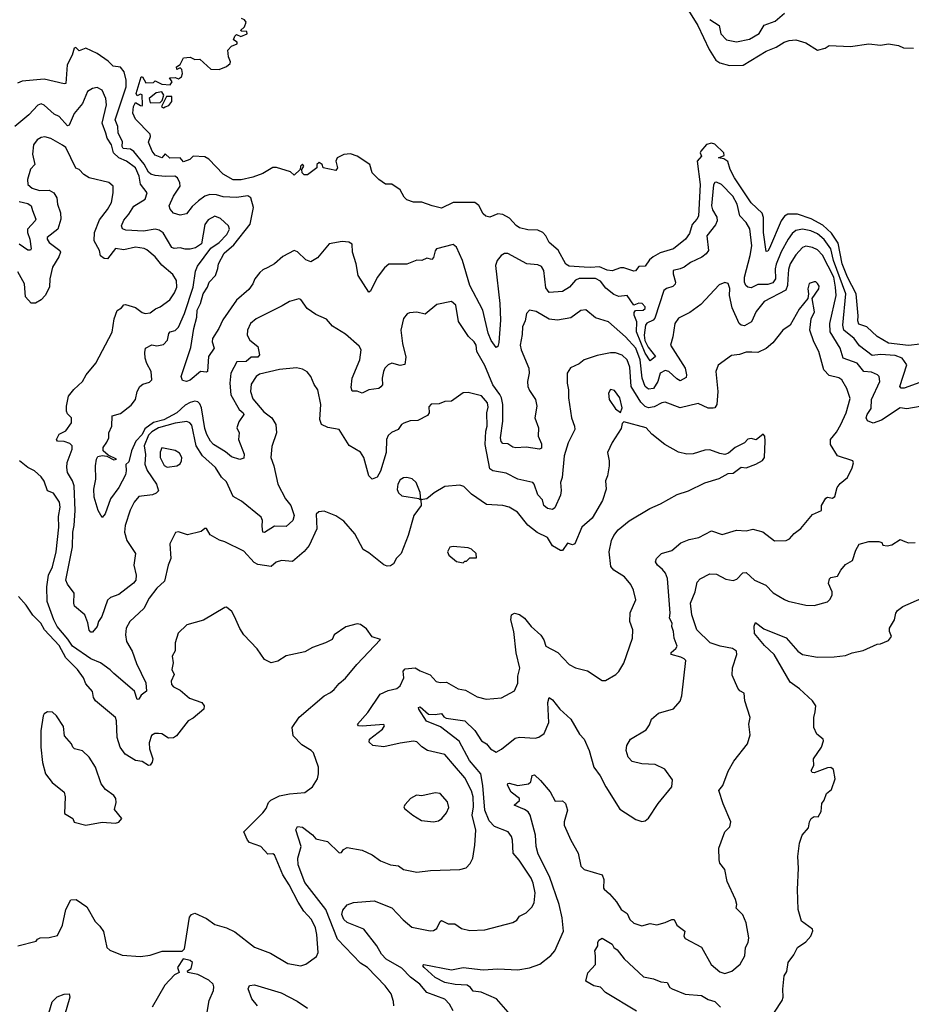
# Model space of a CAD drawing. Extents: x 1690054 to 1842981, y 782881 to 914114.
# Tile 276 of 656: x 1733166 to 1738552, y 879163 to 885110. Entities that reach past the tile are written whole.
import ezdxf

# ---------------------------------------------------------------- set-up
doc = ezdxf.new("R2010")
doc.units = 0

msp = doc.modelspace()

# ---------------------------------------------------------------- linework, layer by layer
at = {"layer": '0CON10XD'}
for points in [[(1737185, 885196.9), (1737261.7, 885075), (1737330.8, 884930.8), (1737371.1, 884865), (1737395, 884849.8), (1737454.3, 884834.3), (1737536, 884835), (1737675, 884919.1), (1737735, 884944.4), (1737784.2, 884975), (1737814.4, 884984.4), (1737855, 884988.5), (1737915, 884971.2), (1737985, 884926.7), (1738031.7, 884938.3), (1738055, 884953.3), (1738185, 884948), (1738295, 884963.3), (1738365, 884956.7), (1738415, 884963.8), (1738475, 884953.8), (1738505, 884940), (1738565, 884938)], [(1735203.8, 884285), (1735165, 884298.9), (1735124.6, 884295.4), (1735083.3, 884275), (1735076, 884255), (1735085.7, 884214.3), (1735075, 884198.8), (1735000, 884215), (1734992.5, 884235), (1734975, 884246.7), (1734960, 884235), (1734960, 884215), (1734905, 884173.3), (1734883.6, 884173.6), (1734872.5, 884185), (1734870, 884205), (1734882.5, 884225), (1734875, 884236.7), (1734862.5, 884225), (1734860, 884205), (1734825, 884170), (1734801.7, 884191.7), (1734716.8, 884216.8), (1734695, 884217.5), (1734635, 884180.9), (1734575, 884158.9), (1734503.3, 884143.3), (1734455, 884142.3), (1734395, 884176.9), (1734308.5, 884268.5), (1734285, 884281.1), (1734215, 884285.6), (1734192.9, 884265), (1734155, 884251.5), (1734135, 884275.4), (1734072.7, 884272.7), (1734045, 884299.2), (1734025, 884276), (1733985, 884291.1), (1733967.1, 884315), (1733945, 884370), (1733956.7, 884405), (1733955, 884418), (1733865, 884508.8), (1733848.6, 884545), (1733854.2, 884585), (1733865, 884610), (1733895, 884592.5), (1733905, 884590), (1733907.5, 884595), (1733906.2, 884656.2), (1733895, 884660), (1733875, 884650), (1733870, 884665), (1733900, 884765), (1733907.5, 884765), (1733928.3, 884728.3), (1733975, 884730), (1733985, 884740), (1734025, 884720), (1734075, 884716.7), (1734086.7, 884735), (1734071.7, 884758.3), (1734105, 884760), (1734125, 884752.5), (1734142.9, 884765), (1734150, 884785), (1734145, 884810), (1734135, 884820), (1734115, 884810), (1734112.5, 884825), (1734135, 884840), (1734155, 884880), (1734175, 884882.5), (1734195, 884883.3), (1734225, 884870), (1734255, 884872.5), (1734321.7, 884811.7), (1734371.7, 884808.3), (1734415, 884827.5), (1734437.5, 884845), (1734440, 884855), (1734427.5, 884885), (1734422.5, 884925), (1734445, 884950), (1734480, 884965), (1734480, 884975), (1734458.3, 884988.3), (1734465, 885010), (1734475, 885020), (1734501.7, 885008.3), (1734540, 885025), (1734538.3, 885038.3), (1734505, 885040), (1734500, 885045), (1734523.3, 885066.7), (1734533.3, 885095), (1734525, 885110), (1734505, 885117.5)], [(1737335, 885112.2), (1737390.8, 885075), (1737401.6, 885025), (1737435, 884989.1), (1737495, 884976.9), (1737575, 884992.9), (1737632.5, 885027.5), (1737663.4, 885076.6), (1737729.7, 885100.3), (1737785, 885148.5)], [(1738625, 882926.5), (1738508, 882885), (1738490, 882885), (1738482.7, 882895), (1738524.6, 883024.6), (1738496.5, 883065), (1738455, 883081.3), (1738365, 883088.6), (1738315, 883081.8), (1738239.3, 883139.3), (1738205.9, 883185), (1738144.8, 883235), (1738138.9, 883265), (1738156, 883455), (1738082.2, 883655), (1738066.4, 883726.4), (1738025, 883783.2), (1737985, 883815.6), (1737945, 883835.6), (1737894.8, 883845.2), (1737855, 883837.1), (1737832.1, 883817.9), (1737808.6, 883785), (1737765, 883707.1), (1737735, 883632.9), (1737729.6, 883605), (1737731.6, 883545), (1737715, 883520.5), (1737685, 883510.6), (1737625, 883509.8), (1737585, 883489.7), (1737565, 883493.8), (1737551.5, 883505), (1737543.9, 883525), (1737544.8, 883555), (1737578.9, 883685), (1737587.7, 883745), (1737575.9, 883845.9), (1737555, 883884.4), (1737515.3, 883925.3), (1737500.5, 883995), (1737472.9, 884045), (1737405, 884114.5), (1737375, 884129.2), (1737365, 884126.2), (1737357.4, 884112.6), (1737345.8, 883985), (1737351.9, 883961.9), (1737377.4, 883917.4), (1737379.1, 883895), (1737368.6, 883871.4), (1737317.2, 883805), (1737327.3, 883715), (1737312.5, 883695), (1737285.6, 883675), (1737217.2, 883642.8), (1737180.6, 883615), (1737155.3, 883604.7), (1737114, 883595), (1737113.5, 883575), (1737127.9, 883525), (1737125, 883512), (1737110.9, 883499.1), (1737072.9, 883487.1), (1737056.2, 883473.8), (1737002.5, 883307.5), (1736992.9, 883295), (1736955, 883277.7), (1736947.1, 883265), (1736939.1, 883205), (1736942.5, 883172.5), (1736961.6, 883131.6), (1737006.5, 883075), (1736975, 883048.5), (1736944.9, 883095), (1736890.9, 883225), (1736894.6, 883285.4), (1736878.3, 883325), (1736878.4, 883341.6), (1736885.9, 883354.1), (1736932.5, 883355), (1736944, 883365), (1736944, 883375), (1736925.5, 883395.5), (1736905, 883398.1), (1736875, 883385.7), (1736835, 883444.2), (1736785, 883437.8), (1736755, 883449.4), (1736707.6, 883487.6), (1736675, 883530.8), (1736645, 883545.8), (1736545, 883546.7), (1736524.3, 883535.7), (1736486.5, 883493.5), (1736445, 883468.6), (1736365, 883462.2), (1736345, 883491.2), (1736332.2, 883595), (1736318.5, 883618.5), (1736295, 883629.4), (1736230, 883635), (1736115, 883696.9), (1736095, 883697.1), (1736075, 883685.8), (1736049.4, 883655), (1736041.2, 883625), (1736065.8, 883395.8), (1736069.4, 883295), (1736060.7, 883159.3), (1736055, 883136.7), (1736045, 883130), (1736015, 883172.9), (1735995, 883217.5), (1735963.4, 883355), (1735884.8, 883505), (1735840.2, 883655), (1735805.4, 883735.4), (1735785, 883751.4), (1735684.5, 883725.5), (1735675, 883713.3), (1735666, 883674), (1735655, 883660.8), (1735625, 883669.4), (1735595, 883655.6), (1735565, 883658), (1735505, 883633.5), (1735395.9, 883634.1), (1735369.7, 883610.3), (1735325, 883552), (1735285, 883470), (1735275, 883464), (1735210.8, 883565), (1735198.6, 883635), (1735176.7, 883705), (1735174.2, 883754.2), (1735155, 883765.8), (1735115, 883770), (1735035, 883756.2), (1734965, 883672), (1734925, 883647.5), (1734895, 883660), (1734845, 883707.1), (1734825, 883715.5), (1734755, 883678.7), (1734705, 883634.5), (1734665, 883612.5), (1734635, 883600), (1734616.1, 883583.9), (1734585.6, 883544.4), (1734574.3, 883515), (1734550.2, 883479.8), (1734474.8, 883415.2), (1734392.3, 883297.7), (1734369.8, 883245), (1734330.4, 883185), (1734329.5, 883165), (1734340, 883125), (1734306.1, 883075), (1734301.2, 882985), (1734295, 882980), (1734257.5, 882985), (1734195, 882932), (1734174.5, 882925.5), (1734150.4, 882930.4), (1734141.2, 882955), (1734199.1, 883130.9), (1734217.3, 883245), (1734236.8, 883313.2), (1734237.5, 883355), (1734257.3, 883395), (1734273.5, 883455), (1734300, 883495), (1734310.4, 883525), (1734348.3, 883565), (1734362.6, 883607.4), (1734366.7, 883635), (1734400.9, 883699.1), (1734460.1, 883749.9), (1734557.4, 883875), (1734578.8, 883975), (1734562.9, 884035), (1734545, 884045.5), (1734475, 884036.4), (1734395, 884040.5), (1734355, 884052.7), (1734315, 884053.5), (1734285, 884043.6), (1734246, 884015), (1734208.5, 883981.5), (1734173.4, 883936.6), (1734135, 883929.2), (1734095, 883941.9), (1734076, 883965), (1734070, 883985), (1734095.4, 884045), (1734135, 884103.8), (1734133.5, 884125), (1734118.5, 884155), (1734102.5, 884165), (1734045, 884162.5), (1733985, 884168.6), (1733957.9, 884177.9), (1733945, 884190), (1733918.3, 884238.3), (1733855, 884313.1), (1733835, 884327), (1733791.9, 884331.9), (1733785.9, 884344.1), (1733786.7, 884375), (1733760.7, 884425), (1733759.8, 884465), (1733741.9, 884505), (1733808.3, 884705), (1733809.5, 884745), (1733797.9, 884795), (1733775, 884822.5), (1733730.3, 884830.3), (1733700.5, 884860.5), (1733635, 884905.6), (1733565, 884937.8), (1733525, 884922), (1733505, 884942.5), (1733495, 884937.5), (1733482.5, 884895), (1733452, 884838), (1733444.4, 884725.6), (1733435, 884721.9), (1733315, 884750), (1733180.9, 884739.1), (1733152.4, 884727.6)], [(1734264.6, 882765.4), (1734255, 882788.9), (1734241.9, 882801.9), (1734225, 882805.3), (1734195, 882798.5), (1734165, 882781.5), (1734115.3, 882735), (1734037.5, 882692.5), (1733975, 882677.9), (1733922, 882638), (1733905, 882604.5), (1733867.3, 882565), (1733841.8, 882505), (1733825, 882440), (1733806.7, 882423.3), (1733810, 882385), (1733805, 882361.2), (1733765, 882284), (1733714.2, 882215), (1733682.5, 882125), (1733665, 882103.3), (1733640, 882145), (1733615.7, 882225), (1733613.5, 882275), (1733625.5, 882334.5), (1733623.5, 882415), (1733629.5, 882455), (1733639.1, 882470.9), (1733665, 882476.9), (1733692.9, 882472.9), (1733735, 882452), (1733750, 882455), (1733700.3, 882480.3), (1733670.6, 882505), (1733669.5, 882525), (1733692.7, 882557.3), (1733704.5, 882585), (1733704.5, 882615), (1733722.8, 882655), (1733725, 882717.5), (1733775, 882731.4), (1733839.2, 882780.7), (1733864.7, 882815), (1733875.5, 882865), (1733891.9, 882895), (1733910.6, 882909.4), (1733950.3, 882919.7), (1733964.2, 882935), (1733961.1, 882985), (1733933.3, 883033.3), (1733923.7, 883065), (1733921.2, 883098.8), (1733926.7, 883125), (1733965, 883145.4), (1733995, 883140), (1734035, 883147.1), (1734058, 883175), (1734067.3, 883215), (1734076, 883224), (1734105, 883232.8), (1734125, 883252.3), (1734160.9, 883335), (1734213.6, 883495), (1734229, 883591), (1734239.6, 883620.4), (1734320.4, 883729.6), (1734371.8, 883765), (1734418.1, 883811.9), (1734434.4, 883845), (1734428.1, 883865), (1734379.8, 883909.8), (1734345, 883923.3), (1734305, 883901.1), (1734285, 883872), (1734264.1, 883755.9), (1734227.3, 883732.7), (1734195, 883724.5), (1734165, 883724.5), (1734135, 883732.9), (1734098.5, 883728.5), (1734085, 883734.6), (1734033.3, 883823.3), (1734008.9, 883838.9), (1733985, 883843.9), (1733915, 883832.9), (1733808.2, 883838.2), (1733787.3, 883847.3), (1733781.5, 883865), (1733795, 883898.6), (1733825.2, 883934.8), (1733855, 883984.6), (1733924.5, 884025), (1733937.1, 884065), (1733896.5, 884116.5), (1733887, 884165), (1733865, 884215.3), (1733811.5, 884255), (1733765, 884275.1), (1733732, 884305), (1733720.8, 884355), (1733693.8, 884393.8), (1733685.8, 884425), (1733663.6, 884485), (1733690.8, 884595), (1733687.1, 884635), (1733664.3, 884685), (1733635, 884700.5), (1733605, 884694.4), (1733575, 884677.1), (1733545.7, 884604.3), (1733495, 884544.2), (1733465, 884473.1), (1733455, 884469.1), (1733405, 884524.4), (1733375, 884540), (1733315, 884593.3), (1733295, 884601.1), (1733275, 884594.4), (1733220.4, 884535), (1733137.1, 884465)], [(1733955, 884607.5), (1734015, 884610), (1734027.5, 884622.5), (1734037.5, 884655), (1734025, 884673.3), (1733991.2, 884668.8), (1733947.5, 884635), (1733955, 884607.5)], [(1734035, 884577.5), (1734045, 884583.8), (1734067.5, 884592.5), (1734084.2, 884615), (1734085, 884646.7), (1734053.3, 884646.7), (1734023.3, 884585), (1734035, 884577.5)], [(1735783.6, 879123.6), (1735763, 879163), (1735734, 879194), (1735625, 879234.6), (1735582.7, 879285), (1735527.4, 879327.4), (1735475, 879381.8), (1735380.4, 879435), (1735352.1, 879465), (1735323.8, 879515), (1735245, 879616.9), (1735145, 879657.6), (1735125, 879673.9), (1735112.2, 879705), (1735118.1, 879731.9), (1735145, 879763.5), (1735182.1, 879777.9), (1735307.4, 879787.4), (1735414.4, 879745), (1735482.7, 879672.7), (1735535, 879628.5), (1735645, 879606), (1735665, 879608), (1735685, 879620), (1735705, 879663.3), (1735715, 879668), (1735755, 879648.6), (1735795, 879647.8), (1735835, 879620), (1735885, 879609.2), (1735975, 879612.9), (1736145, 879655.8), (1736168.7, 879671.3), (1736186, 879695), (1736225, 879715.7), (1736260.6, 879749.4), (1736273.7, 879776.3), (1736279.6, 879835), (1736267.7, 879895), (1736255.4, 879925), (1736183.2, 880033.2), (1736146.5, 880075), (1736143.1, 880155), (1736136.8, 880176.8), (1736117.5, 880205), (1736035, 880236.4), (1736001.7, 880271.7), (1735974.8, 880334.8), (1735963.7, 880485), (1735950.7, 880555), (1735883.9, 880635), (1735821.5, 880751.5), (1735708.4, 880838.4), (1735623.6, 880873.6), (1735576.7, 880945), (1735576, 880955), (1735585, 880958.8), (1735636.2, 880915), (1735676.5, 880913.5), (1735715, 880920), (1735729.1, 880899.1), (1735741.8, 880891.8), (1735855, 880875.4), (1735915, 880817.3), (1735955, 880754.6), (1735986.8, 880736.8), (1736010, 880705), (1736045, 880685.6), (1736076.2, 880703.8), (1736158.9, 880771.1), (1736185, 880776.9), (1736280, 880770), (1736302.9, 880777.1), (1736335, 880798.8), (1736362.7, 880865), (1736355.6, 880985), (1736365, 881016.2), (1736385, 881000.8), (1736428.1, 880945), (1736495.7, 880885), (1736548.1, 880795), (1736575, 880764), (1736605.4, 880695.4), (1736633.3, 880595), (1736672.1, 880542.1), (1736705.8, 880475.8), (1736791.2, 880341.2), (1736888.3, 880278.3), (1736925, 880266.7), (1736945, 880270), (1736964.1, 880285.9), (1737022.5, 880375), (1737106.2, 880476.2), (1737108.7, 880518.7), (1737063.4, 880583.4), (1737005, 880611.4), (1736924.4, 880614.4), (1736865, 880630), (1736842, 880655), (1736830, 880695), (1736834.2, 880725.8), (1736855, 880763.3), (1736949.5, 880820.5), (1736969.5, 880850.5), (1736982, 880885), (1737025, 880922), (1737115, 880947.5), (1737155, 880994), (1737166.7, 881025), (1737188.9, 881238.9), (1737179.8, 881249.8), (1737158.8, 881258.8), (1737101.2, 881275), (1737101.4, 881288.6), (1737129.2, 881310.8), (1737136.8, 881325), (1737118.9, 881375), (1737115.8, 881415), (1737105.3, 881445), (1737106.8, 881465), (1737092, 881495), (1737094.6, 881525), (1737078.4, 881735), (1737066.3, 881766.3), (1737049, 881789), (1737018, 881815), (1737006.2, 881835), (1737013.3, 881855), (1737043.8, 881885), (1737105.5, 881904.5), (1737159.3, 881950.7), (1737209.2, 881970.8), (1737268, 881982), (1737345, 882022.7), (1737408.9, 882001.1), (1737495, 882025.8), (1737555, 882023.3), (1737595, 882032.5), (1737655, 882016), (1737725, 881962), (1737795, 881964), (1737816.8, 881973.2), (1737844.3, 882005.7), (1737883.6, 882036.4), (1737955, 882121.2), (1738010, 882145), (1738010, 882175), (1738035, 882220), (1738045, 882226.2), (1738075, 882219.2), (1738090.3, 882229.7), (1738104.2, 882285), (1738121.8, 882308.2), (1738166.7, 882345), (1738195, 882402.5), (1738202.3, 882432.3), (1738198.8, 882445), (1738106.4, 882476.4), (1738064.4, 882544.4), (1738064.2, 882575), (1738100.8, 882619.2), (1738126, 882665), (1738157.6, 882735), (1738181.9, 882821.9), (1738162.6, 882882.6), (1738132.9, 882935), (1738115, 882947.1), (1738055, 882960), (1738022.7, 882995), (1737993.8, 883105), (1737963.6, 883165), (1737939.2, 883235), (1737947.8, 883302.2), (1737966.9, 883345), (1737952.5, 883425), (1737993.3, 883485), (1737995, 883500), (1737985, 883517.5), (1737975.9, 883525.9), (1737965, 883526.2), (1737934.2, 883515.8), (1737926.2, 883485), (1737931.2, 883455), (1737927.5, 883425), (1737875, 883361.2), (1737820, 883265), (1737775, 883234), (1737715, 883157.5), (1737675, 883124.3), (1737625, 883099.5), (1737588.6, 883101.4), (1737555, 883102.5), (1737515, 883088.6), (1737465, 883081.2), (1737385.9, 883024.1), (1737371.9, 882985), (1737383.2, 882865), (1737376.4, 882785), (1737365, 882765.7), (1737355, 882762.5), (1737325, 882763.8), (1737265, 882791.2), (1737155, 882765.4), (1737065, 882799.1), (1737045, 882795.4), (1736998, 882772), (1736965, 882766.4), (1736945, 882772.6), (1736918.8, 882798.8), (1736860.5, 882895), (1736852.1, 883012.1), (1736835.6, 883055.6), (1736805, 883084.6), (1736765, 883097.2), (1736735, 883096.8), (1736655, 883080.8), (1736575, 883055.6), (1736545, 883032), (1736493.8, 883006.2), (1736473.3, 882975), (1736473.8, 882915), (1736481.5, 882875), (1736481.5, 882825), (1736498.8, 882705), (1736517.5, 882655), (1736518.6, 882635), (1736478.6, 882555), (1736455.6, 882475), (1736442.9, 882345), (1736432.4, 882315), (1736436.8, 882266.8), (1736433, 882237), (1736398.2, 882161.8), (1736385, 882151.1), (1736355, 882156.7), (1736332.5, 882175), (1736325, 882210), (1736295, 882240), (1736274.6, 882304.6), (1736265, 882314.4), (1736175, 882333.8), (1736105, 882370), (1736025, 882385.4), (1736006.6, 882396.6), (1735976.9, 882543.1), (1735981.9, 882625), (1735990.5, 882655), (1735988.2, 882735), (1735995, 882770), (1735990.9, 882795), (1735955, 882838.1), (1735875, 882857.5), (1735844.1, 882855.9), (1735773.9, 882806.1), (1735735, 882803.3), (1735700.7, 882789.3), (1735651.7, 882788.3), (1735637.7, 882772.3), (1735640, 882735), (1735630.3, 882719.7), (1735570.4, 882689.6), (1735525, 882687.1), (1735486.4, 882673.6), (1735472.5, 882665), (1735452.5, 882635), (1735412.7, 882617.3), (1735392.6, 882597.4), (1735381.1, 882575), (1735380.4, 882495), (1735345, 882383.3), (1735325, 882346.2), (1735295, 882334.3), (1735274.4, 882355), (1735244.5, 882465), (1735225, 882496.9), (1735157.2, 882537.2), (1735095, 882634), (1735026.6, 882646.6), (1734990, 882665), (1734980, 882695), (1734985.5, 882785.5), (1734967.5, 882875), (1734945.6, 882905.6), (1734924.4, 882954.4), (1734902.1, 882982.1), (1734875, 882998.8), (1734837.5, 883007.5), (1734735, 882996.6), (1734615, 882969.6), (1734594.5, 882955), (1734565, 882908.6), (1734560.8, 882865), (1734575, 882820.6), (1734641.7, 882741.7), (1734688.6, 882705), (1734714.3, 882665), (1734717.5, 882615), (1734688.8, 882531.2), (1734683.5, 882465), (1734701.5, 882415), (1734724.7, 882305), (1734771.1, 882215), (1734803.4, 882175), (1734823.3, 882115), (1734815.2, 882085), (1734775, 882047.9), (1734705, 882051.6), (1734645, 882012.5), (1734634.6, 882015), (1734631.2, 882051.2), (1734632.4, 882085), (1734624.2, 882104.2), (1734505, 882202.5), (1734455, 882229.1), (1734415, 882319.2), (1734385, 882345.8), (1734349.6, 882405), (1734270.6, 882475), (1734232.7, 882535), (1734205, 882661.1), (1734194.3, 882674.3), (1734175, 882682), (1734105, 882673.8), (1734005.4, 882645), (1733965, 882620.5), (1733945, 882600.5), (1733917.5, 882535), (1733926.8, 882483.2), (1733922.5, 882425), (1733936.4, 882386.4), (1733993.5, 882305), (1734004.2, 882265), (1733989.8, 882250.2), (1733969.2, 882240.8), (1733885, 882229.1), (1733856.7, 882195), (1733832.5, 882147.5), (1733803.2, 882055), (1733798.7, 882015), (1733813.4, 881963.4), (1733866.2, 881885), (1733855.5, 881815), (1733870.6, 881755), (1733867.5, 881725), (1733854.6, 881705.4), (1733765, 881638.6), (1733715, 881620), (1733695.7, 881604.3), (1733663.1, 881505), (1733643.1, 881475), (1733634, 881445), (1733605, 881410), (1733595, 881410), (1733585, 881422), (1733577.4, 881467.4), (1733559.4, 881515), (1733497.6, 881567.6), (1733492.9, 881585), (1733495.6, 881645), (1733455, 881700.8), (1733444.7, 881724.7), (1733484.7, 881925), (1733486.4, 882013.6), (1733495.3, 882055), (1733500.3, 882145), (1733494.7, 882295), (1733484.8, 882324.8), (1733455.3, 882375), (1733450.7, 882405), (1733453.8, 882435), (1733483.3, 882515), (1733482.2, 882535), (1733469.2, 882549.2), (1733435, 882562.3), (1733395, 882563.5), (1733387.7, 882575), (1733405, 882607.3), (1733445, 882625.8), (1733479.5, 882675), (1733480, 882705), (1733455, 882728.6), (1733449.6, 882745), (1733448.8, 882775), (1733460.6, 882835), (1733493.9, 882876.1), (1733545.4, 882924.6), (1733567.5, 882965), (1733626, 883035), (1733725, 883222.5), (1733737, 883303), (1733755, 883353.3), (1733781.4, 883368.6), (1733795, 883388), (1733805, 883389.4), (1733865, 883370.8), (1733905, 883340.6), (1733925, 883334.4), (1733955, 883338.6), (1733986.9, 883363.1), (1734015, 883375.6), (1734072.2, 883417.8), (1734100.5, 883459.5), (1734115, 883494), (1734113.6, 883535), (1734090.2, 883570.2), (1734025, 883626.4), (1733985, 883677.1), (1733935, 883719.4), (1733917.2, 883727.2), (1733865, 883736.9), (1733795, 883719.2), (1733745, 883727.5), (1733696.2, 883665), (1733677, 883667), (1733655, 883683.3), (1733648, 883715), (1733616.7, 883775), (1733617.7, 883825), (1733648.6, 883901.4), (1733697.3, 883962.7), (1733720.4, 884005), (1733731.1, 884065), (1733731.1, 884105), (1733705, 884125.8), (1733585, 884155.5), (1733554, 884175), (1733525.6, 884205.6), (1733505, 884213.8), (1733445, 884337.9), (1733425, 884351.8), (1733355, 884391.4), (1733317.7, 884402.3), (1733295, 884399.4), (1733271.4, 884385), (1733250, 884355), (1733242.7, 884297.3), (1733257.1, 884235), (1733232.3, 884207.7), (1733212.5, 884145), (1733215, 884114), (1733241.8, 884091.8), (1733285, 884078), (1733345, 884080.3), (1733372.5, 884065), (1733390, 884035), (1733395.5, 883995), (1733412.7, 883942.7), (1733414.2, 883905), (1733397.1, 883845), (1733332.7, 883795), (1733331.8, 883785), (1733344.5, 883765), (1733409.4, 883715), (1733413.6, 883705), (1733403.1, 883676.9), (1733363.6, 883615), (1733348.5, 883545), (1733345.5, 883494.5), (1733320.6, 883445), (1733295, 883418.1), (1733262.4, 883397.6), (1733235, 883398.6), (1733201.5, 883435), (1733195.3, 883515.3), (1733155, 883586.2)], [(1738605, 883149.8), (1738535, 883141.4), (1738415, 883156.4), (1738346.1, 883196.1), (1738284.1, 883254.1), (1738235, 883270), (1738229.7, 883290.3), (1738231.8, 883321.8), (1738217.8, 883455), (1738167.3, 883555), (1738135, 883634.6), (1738110, 883760), (1738069.6, 883819.6), (1738018.4, 883868.4), (1737947.2, 883907.2), (1737863.9, 883936.1), (1737805, 883935.8), (1737785, 883923.3), (1737765, 883895.5), (1737695, 883730.8), (1737685, 883712), (1737675, 883710), (1737659.5, 883825), (1737659.3, 883915), (1737651.7, 883941.7), (1737585, 884003.7), (1737484.5, 884154.5), (1737457.3, 884205), (1737443.1, 884253.1), (1737419.3, 884269.3), (1737386.7, 884275), (1737420.8, 884289.2), (1737419.4, 884305), (1737365, 884358.9), (1737344.5, 884364.5), (1737315, 884356.2), (1737281.1, 884315), (1737276.7, 884305), (1737284, 884285), (1737258.8, 884255), (1737275.5, 884115), (1737266.2, 883923.8), (1737257.1, 883905), (1737227.3, 883872.7), (1737211.1, 883818.9), (1737188.2, 883785), (1737114.4, 883725.6), (1737035, 883701.7), (1736992.6, 883677.4), (1736970.4, 883659.6), (1736945, 883622), (1736905, 883619.5), (1736885, 883594), (1736875, 883591.9), (1736815, 883611.8), (1736795, 883610.7), (1736745, 883592.3), (1736715, 883596.6), (1736667.5, 883617.5), (1736615, 883612.4), (1736575.7, 883615.7), (1736485, 883622.2), (1736465, 883634.3), (1736417.9, 883717.9), (1736364.7, 883765), (1736345, 883804.2), (1736326.7, 883825), (1736295, 883838.1), (1736235, 883840.2), (1736185, 883852.8), (1736165, 883866.7), (1736125, 883911.6), (1736085, 883933.1), (1736055, 883937.1), (1736005, 883918), (1735982.3, 883922.3), (1735965, 883937.5), (1735938.6, 883988.6), (1735915.6, 884005.6), (1735785, 884005.3), (1735715, 883972.5), (1735656.7, 883985), (1735595, 884008.2), (1735545, 884007.5), (1735505, 884021.2), (1735487.7, 884037.7), (1735465, 884082), (1735415, 884116.7), (1735375, 884117.5), (1735335, 884144), (1735295.7, 884185), (1735281.2, 884235), (1735203.8, 884285)], [(1733162.7, 884012.7), (1733215, 883998.9), (1733235, 883986.2), (1733243.4, 883956.6), (1733263.1, 883905), (1733260.6, 883895), (1733212.7, 883845), (1733212.5, 883825), (1733227, 883785), (1733236.4, 883725), (1733232.3, 883717.7), (1733215, 883718.6), (1733163.8, 883753.8)], [(1738605, 882773.1), (1738525, 882759.6), (1738484.3, 882765.7), (1738371.9, 882691.9), (1738322.1, 882672.1), (1738286.9, 882686.9), (1738278.6, 882705), (1738284.4, 882725), (1738308.7, 882761.3), (1738311.9, 882815), (1738361.5, 882925), (1738358.1, 882955), (1738348, 882965), (1738310.4, 882980.4), (1738265, 882984.7), (1738225, 883034.6), (1738141.2, 883065), (1738122.5, 883125), (1738060.9, 883225), (1738059.6, 883275), (1738097.1, 883445), (1738094.8, 883495.2), (1738082.9, 883555), (1738015, 883688.5), (1737985, 883719.7), (1737955, 883734.7), (1737915, 883741.8), (1737895, 883733.8), (1737855, 883690.4), (1737820.8, 883635), (1737809.5, 883600.5), (1737805.2, 883544.8), (1737804.4, 883505), (1737793.1, 883476.9), (1737662.8, 883407.2), (1737615, 883346.7), (1737585.7, 883284.3), (1737545, 883261.8), (1737525, 883264.6), (1737512.3, 883275), (1737469.7, 883369.7), (1737454.5, 883445), (1737455.4, 883485.4), (1737445, 883516.7), (1737425, 883523.3), (1737390.9, 883509.1), (1737281.2, 883388.8), (1737215, 883341.4), (1737145, 883307.1), (1737122.5, 883275), (1737112.2, 883195), (1737096.7, 883145), (1737185.6, 883005.6), (1737194.5, 882965.5), (1737191.1, 882948.9), (1737155, 882929.5), (1737135, 882940.4), (1737086.8, 882985), (1737065, 882990.3), (1737034.5, 882975.5), (1737021.6, 882925), (1736995, 882881.5), (1736965, 882879.2), (1736945, 882894.5), (1736927.1, 882945), (1736914.3, 883055), (1736887.6, 883125), (1736825, 883194), (1736722.9, 883285), (1736645, 883309.2), (1736585, 883358.1), (1736555, 883353.8), (1736495, 883308.9), (1736414.5, 883295.5), (1736365, 883300.9), (1736285, 883346.4), (1736245, 883356), (1736227.5, 883335), (1736219.7, 883290.3), (1736202.9, 883255), (1736201.4, 883208.6), (1736189.6, 883145), (1736194.5, 883115), (1736242.5, 883005), (1736244.2, 882974.2), (1736233.1, 882925), (1736236.1, 882895), (1736245, 882870), (1736280.9, 882815), (1736290, 882775), (1736277.3, 882705), (1736299.4, 882645), (1736298.2, 882595), (1736318.8, 882548.8), (1736317.2, 882522.8), (1736305, 882515.3), (1736225, 882528.8), (1736163, 882523), (1736145, 882527.5), (1736115, 882548), (1736085, 882549.2), (1736075, 882561.2), (1736070.9, 882585), (1736085.2, 882685), (1736084, 882785), (1736076.7, 882825), (1736067, 882847), (1736023.8, 882905), (1735975, 883020.4), (1735928.2, 883105), (1735922.9, 883145), (1735910.8, 883165), (1735877, 883197), (1735816.4, 883286.4), (1735801.4, 883385), (1735775, 883408), (1735685, 883389.2), (1735615, 883330.8), (1735565, 883343.1), (1735520.6, 883339.4), (1735505.8, 883334.2), (1735484, 883305), (1735469.3, 883235), (1735479.3, 883155), (1735498.3, 883071.7), (1735493.2, 883026.8), (1735465, 883021.8), (1735415, 883034.6), (1735391.1, 883025), (1735370.8, 883005), (1735362.9, 882985), (1735355.4, 882945.4), (1735357.5, 882905), (1735348.3, 882891.7), (1735335, 882882.5), (1735275, 882874.2), (1735235, 882853.8), (1735205, 882866), (1735175, 882866.7), (1735167.8, 882887.8), (1735174, 882945), (1735220, 883055), (1735228.2, 883115), (1735217.3, 883137.3), (1735135, 883210), (1735055, 883258), (1735020.3, 883300.3), (1734955, 883330), (1734903.3, 883365), (1734865, 883420), (1734853, 883423), (1734795, 883407.5), (1734750.7, 883380.7), (1734595, 883303.8), (1734561.2, 883275), (1734541.5, 883235), (1734540.5, 883205), (1734555.5, 883175), (1734604.4, 883135), (1734615.4, 883085), (1734605, 883072.2), (1734565, 883071.1), (1734535, 883044.5), (1734477.3, 883042.7), (1734442.3, 882975), (1734435.9, 882915), (1734441.1, 882845), (1734491.3, 882755), (1734516.4, 882735), (1734519.6, 882725), (1734489.1, 882680.9), (1734477.1, 882645), (1734491.1, 882615), (1734488.2, 882575), (1734522.6, 882485), (1734519.3, 882460.7), (1734495, 882454.4), (1734445, 882468.7), (1734409.9, 882499.9), (1734336.9, 882545), (1734318.2, 882565), (1734295.8, 882605), (1734285, 882641.4), (1734264.6, 882765.4)], [(1736795, 882737.5), (1736805.7, 882765), (1736790.6, 882825), (1736759.5, 882869.5), (1736735, 882876.2), (1736722, 882855), (1736726, 882815), (1736765, 882759.2), (1736795, 882737.5)], [(1736815, 881223.8), (1736866.9, 881375), (1736869.2, 881425), (1736851.4, 881475), (1736853, 881527), (1736888, 881605), (1736873.1, 881665), (1736857.6, 881697.6), (1736820, 881745), (1736754, 881785), (1736736.6, 881806.6), (1736726.7, 881895), (1736740.8, 881965), (1736754.2, 881995), (1736781.9, 882028.1), (1736847.8, 882082.2), (1736971.7, 882158.3), (1737036.2, 882185), (1737138.3, 882241.7), (1737205, 882263.8), (1737305, 882313.3), (1737391.7, 882338.3), (1737445, 882368.8), (1737475, 882371.2), (1737525, 882406.7), (1737555, 882403.8), (1737613.3, 882425), (1737652.3, 882447.7), (1737666, 882465), (1737670, 882565), (1737667.5, 882595), (1737657, 882607), (1737615, 882572.5), (1737585, 882580), (1737565, 882576.7), (1737543.3, 882555), (1737487.5, 882525), (1737448.3, 882491.7), (1737426.1, 882483.9), (1737395, 882488.8), (1737335, 882511.2), (1737305, 882508.8), (1737235, 882486.7), (1737195, 882486.2), (1737145, 882497.5), (1737063.8, 882545), (1736985, 882606.2), (1736950, 882645), (1736815, 882680), (1736805, 882670), (1736799.1, 882640.9), (1736745, 882556.2), (1736717.1, 882495), (1736727.5, 882445), (1736727.1, 882415), (1736717.5, 882355), (1736704, 882325), (1736709.2, 882275), (1736685.7, 882205), (1736625, 882100), (1736560.8, 882045), (1736519.4, 881945), (1736505, 881938.9), (1736475, 881947.1), (1736445.4, 881904.6), (1736433.2, 881903.2), (1736385, 881932.5), (1736355, 881981.4), (1736292.2, 882012.2), (1736235, 882057.1), (1736172.5, 882135), (1736123.3, 882165), (1736085, 882175.6), (1735985, 882180.8), (1735895, 882244), (1735849.8, 882289.8), (1735825, 882298.1), (1735735, 882290.8), (1735668.9, 882251.1), (1735625, 882216.2), (1735590, 882210), (1735586, 882255), (1735560.6, 882315), (1735536.1, 882336.1), (1735505, 882344.5), (1735485, 882342.5), (1735465, 882330.6), (1735451.1, 882305), (1735447.2, 882272.8), (1735455, 882251.1), (1735474.7, 882234.7), (1735577.5, 882217.5), (1735590, 882210), (1735590.8, 882175), (1735547.8, 882115), (1735513.6, 881995), (1735470.4, 881885), (1735443.1, 881856.9), (1735425, 881824), (1735405, 881810.6), (1735385, 881810), (1735365, 881818.1), (1735275, 881890), (1735240.5, 881910.5), (1735190, 882005), (1735125, 882081.2), (1735075, 882113.8), (1735005, 882142), (1734972.7, 882137.3), (1734956.7, 882123.3), (1734961.3, 882035), (1734915, 881933.8), (1734885, 881896.7), (1734815, 881836.7), (1734747, 881843), (1734715, 881832.5), (1734685, 881806.7), (1734605, 881818.2), (1734581.5, 881831.5), (1734520.2, 881900.2), (1734405, 881956.9), (1734373.3, 881966.7), (1734317.5, 881997.5), (1734295, 882036.7), (1734285, 882036.2), (1734262.3, 882017.7), (1734180.7, 881999.3), (1734125, 882016), (1734107.7, 882012.3), (1734072.5, 881945), (1734079.4, 881855), (1734062.9, 881815), (1734040.6, 881719.4), (1733994.7, 881675.3), (1733948.5, 881615), (1733916.4, 881553.6), (1733831.2, 881475), (1733810, 881435), (1733804.6, 881395), (1733811.3, 881355), (1733845.5, 881295.5), (1733871.2, 881221.2), (1733927.3, 881105), (1733932, 881055), (1733899.7, 881030.3), (1733885, 881006.2), (1733875, 881003.3), (1733859.2, 881055), (1733735, 881160), (1733713.4, 881183.4), (1733654.2, 881224.3), (1733595, 881250), (1733484.7, 881325), (1733457.3, 881367.3), (1733392.7, 881445), (1733373, 881485), (1733331.7, 881595), (1733329.6, 881685), (1733340.6, 881755), (1733365.2, 881805), (1733387.2, 881895), (1733402.9, 882045), (1733401.2, 882108.8), (1733411.2, 882165), (1733407.1, 882195), (1733370.5, 882250.5), (1733334.3, 882265), (1733313.4, 882323.4), (1733295, 882348), (1733256.2, 882385), (1733215.6, 882405.6), (1733165, 882446.2)], [(1734056.4, 882406.4), (1734115, 882414.5), (1734135, 882427.1), (1734142.9, 882445), (1734144.6, 882465), (1734130.8, 882490.8), (1734105, 882508.6), (1734025, 882523.3), (1734015, 882497.5), (1734014, 882465), (1734037.9, 882417.9), (1734056.4, 882406.4)], [(1736116.7, 879115), (1736046.7, 879195), (1735953.5, 879236.5), (1735905, 879242.5), (1735889.3, 879265), (1735868.2, 879278.2), (1735797, 879283), (1735735, 879294.8), (1735675, 879324.5), (1735609.2, 879385), (1735601.2, 879395), (1735606.7, 879403.3), (1735775, 879370.8), (1735845, 879384.2), (1735965, 879370), (1736055, 879377.5), (1736175, 879371.2), (1736245, 879383.6), (1736308.8, 879405), (1736375, 879456.9), (1736399.4, 879485), (1736450, 879605), (1736443.1, 879685), (1736425.2, 879765), (1736367.2, 879935), (1736298.5, 880068.5), (1736285.4, 880115), (1736281.6, 880185), (1736250.5, 880305), (1736236.8, 880325), (1736215, 880340), (1736152, 880365), (1736185.4, 880394.6), (1736184.4, 880405), (1736134.6, 880444.6), (1736112.9, 880487.1), (1736114.6, 880495.4), (1736122, 880498), (1736175, 880483.9), (1736240, 880495), (1736253.2, 880506.8), (1736260.8, 880545), (1736275, 880547.8), (1736312.1, 880515), (1736370, 880445), (1736400.5, 880390.5), (1736445, 880390.8), (1736464, 880375), (1736474.4, 880335), (1736454.5, 880265), (1736455.5, 880245), (1736494.8, 880154.8), (1736539.4, 880075), (1736555, 879996.7), (1736575, 879977.5), (1736684.3, 879944.3), (1736693.9, 879916.1), (1736692.5, 879865), (1736697.1, 879857.1), (1736729.7, 879829.7), (1736771.3, 879781.3), (1736798.8, 879735), (1736835, 879711.2), (1736850.8, 879675), (1736875, 879653.1), (1736925, 879636), (1736975, 879650.6), (1737015, 879641.9), (1737065, 879656.2), (1737105, 879675.6), (1737118.8, 879675), (1737135, 879640), (1737184.2, 879605), (1737178.8, 879575), (1737185, 879560), (1737285, 879507.5), (1737342.2, 879402.2), (1737395, 879359.4), (1737425, 879348.6), (1737467.8, 879362.2), (1737518.8, 879405), (1737546, 879455), (1737550, 879505), (1737566.2, 879535), (1737570, 879565), (1737553.9, 879653.9), (1737533.6, 879703.6), (1737493, 879743), (1737497.5, 879765), (1737490, 879795), (1737438.8, 879905), (1737425.9, 879975.9), (1737396, 880015), (1737391.2, 880035), (1737390, 880105), (1737426.4, 880203.6), (1737455.8, 880234.2), (1737461.2, 880265), (1737414.4, 880374.4), (1737390, 880455), (1737414, 880485), (1737445, 880570), (1737479.8, 880630.2), (1737562, 880735), (1737578.8, 880791.2), (1737571.4, 880855), (1737579.2, 880895), (1737546.7, 880995), (1737541.7, 881041.7), (1737516.1, 881056.1), (1737503, 881073), (1737470.4, 881150.4), (1737471.1, 881195), (1737497.8, 881275), (1737495.6, 881295), (1737472.7, 881312.7), (1737396.7, 881325), (1737336.1, 881346.1), (1737257.1, 881425), (1737225.9, 881515.9), (1737217.9, 881585), (1737247.1, 881655), (1737257.4, 881712.6), (1737276.8, 881733.2), (1737335, 881762.9), (1737375, 881760), (1737431.3, 881731.3), (1737475, 881722.3), (1737498.7, 881731.3), (1737535, 881769.2), (1737555, 881771.4), (1737604.7, 881724.7), (1737673.8, 881695), (1737718.3, 881648.3), (1737785, 881608), (1737807.7, 881597.7), (1737915, 881573.8), (1737965, 881570.8), (1738045.8, 881594.2), (1738060.7, 881609.3), (1738073.3, 881635), (1738073.3, 881655), (1738052, 881705), (1738057.3, 881732.7), (1738065, 881740), (1738105, 881748.6), (1738125.8, 881785), (1738155, 881819.2), (1738196.2, 881843.8), (1738217.1, 881905), (1738237.7, 881942.3), (1738295, 881957.5), (1738355, 881958), (1738373, 881953), (1738380, 881935), (1738405, 881931.2), (1738435, 881938.8), (1738485, 881970), (1738512.5, 881957.5), (1738535, 881949.4), (1738575, 881951.4)], [(1735845, 881830), (1735855, 881840), (1735865, 881840), (1735885, 881860), (1735925, 881860), (1735922.5, 881885), (1735895, 881912.5), (1735875, 881920), (1735785, 881928), (1735765, 881923.8), (1735750, 881895), (1735757.5, 881875), (1735805, 881837.5), (1735845, 881830)], [(1733155, 879516.2), (1733265, 879543.3), (1733273.6, 879556.4), (1733290, 879565), (1733345, 879565.6), (1733395, 879577.5), (1733425, 879640), (1733445.5, 879735), (1733475, 879793.8), (1733507.5, 879795), (1733571.7, 879751.7), (1733622.8, 879662.8), (1733650, 879635), (1733671.4, 879601.4), (1733692.5, 879505), (1733709.7, 879489.7), (1733785, 879460), (1733895, 879452), (1733955, 879458.8), (1734027, 879483), (1734147, 879483), (1734161.7, 879498.3), (1734192, 879688), (1734204.2, 879705.8), (1734225, 879712.5), (1734295, 879681.1), (1734345, 879644.5), (1734415, 879625.4), (1734465, 879601.1), (1734585, 879507.1), (1734681.3, 879471.3), (1734785, 879408), (1734865, 879394.3), (1734895, 879405.7), (1734958.5, 879451.5), (1734970, 879475), (1734961.8, 879585), (1734952.3, 879625), (1734928.5, 879675), (1734905, 879701.5), (1734882.7, 879725), (1734848.8, 879778.8), (1734794.7, 879885), (1734755.3, 879945), (1734705.8, 880065), (1734695, 880070.8), (1734665, 880070), (1734622.5, 880115), (1734555, 880140), (1734542.2, 880155), (1734520.8, 880205), (1734635, 880318.6), (1734655, 880346), (1734668.9, 880381.1), (1734682.5, 880395), (1734735, 880420.9), (1734795.5, 880434.5), (1734887.6, 880442.4), (1734935, 880475.8), (1734964.4, 880525), (1734971.5, 880555), (1734970.6, 880595), (1734940.9, 880680.9), (1734926.5, 880696.5), (1734870.7, 880730.7), (1734818.1, 880785), (1734811.4, 880835), (1734855, 880896.2), (1735004.6, 881025.4), (1735043.3, 881045), (1735066.2, 881065), (1735095, 881100), (1735135, 881132), (1735202.5, 881215), (1735346.4, 881366.4), (1735295, 881382.5), (1735260, 881430), (1735225, 881456.2), (1735205, 881461.2), (1735136.4, 881443.6), (1735066.7, 881395), (1735053, 881367), (1735013.9, 881346.1), (1734935, 881317.1), (1734888.3, 881291.7), (1734775, 881268.1), (1734725, 881234.4), (1734685, 881224.2), (1734645, 881244.4), (1734600.2, 881310.2), (1734520, 881395), (1734495, 881433.3), (1734464, 881505), (1734446.7, 881535), (1734415, 881561.2), (1734405, 881560), (1734277, 881483), (1734175, 881454.2), (1734124.2, 881405), (1734104.4, 881345), (1734105, 881297.5), (1734087.5, 881265), (1734092.2, 881225), (1734084.6, 881185), (1734100, 881155), (1734080.5, 881115), (1734082.5, 881095), (1734095, 881079.4), (1734135, 881060.6), (1734192.2, 881012.2), (1734266.1, 880986.1), (1734280.6, 880965), (1734278.9, 880945), (1734215, 880891.5), (1734184.2, 880875), (1734114.3, 880785), (1734095, 880771.9), (1734065, 880770), (1734025, 880795.7), (1734005, 880799.2), (1733982.1, 880797.9), (1733963, 880787), (1733947.7, 880742.3), (1733950, 880705), (1733970, 880645), (1733967.1, 880625), (1733955, 880606.2), (1733945, 880604.3), (1733905, 880628.5), (1733866, 880636), (1733803.4, 880673.4), (1733772.7, 880715), (1733754, 880774), (1733751.2, 880875), (1733745.3, 880895.3), (1733624.2, 880995), (1733612, 881015), (1733605, 881051.2), (1733565, 881098.1), (1733550.8, 881135), (1733515.8, 881185.8), (1733445.2, 881255.2), (1733405, 881330.3), (1733316.2, 881425), (1733293.5, 881465), (1733245, 881513.3), (1733205, 881573.3), (1733159.2, 881625)], [(1737725, 879114.2), (1737772.5, 879185), (1737778.1, 879205), (1737775.7, 879254.3), (1737784.3, 879335), (1737799.8, 879360.2), (1737808.9, 879415), (1737842.3, 879462.3), (1737864.7, 879505.3), (1737915, 879540.8), (1737945.8, 879574.2), (1737956.1, 879606.1), (1737955, 879616.7), (1737888, 879665), (1737868.9, 879735), (1737863.6, 879855), (1737870.8, 879985), (1737865.7, 880055), (1737876, 880135), (1737893.3, 880185), (1737930.7, 880229.3), (1737936.7, 880265), (1737946.7, 880285), (1737965, 880297.5), (1737990, 880295), (1738006.4, 880326.4), (1738012, 880375), (1738025.8, 880395), (1738040, 880435), (1738069.7, 880460.3), (1738091.2, 880525), (1738081.7, 880581.7), (1738065, 880592.5), (1738045, 880591.2), (1737965, 880560), (1737953.6, 880563.6), (1737947.5, 880575), (1737964, 880605), (1737961.4, 880645), (1738010, 880715), (1738021.2, 880755), (1738020, 880765), (1737982, 880795), (1737963.1, 880835), (1737963.3, 880895), (1737971.5, 880928.5), (1737974.4, 880965), (1737955.4, 880995.4), (1737877.3, 881067.3), (1737819.2, 881109.2), (1737723.1, 881275), (1737665, 881329.2), (1737605, 881402.5), (1737603, 881447), (1737610.7, 881469.3), (1737660.3, 881430.3), (1737795, 881375.5), (1737866.7, 881295), (1737895, 881275.4), (1737985, 881260), (1738085, 881261.5), (1738155, 881270), (1738195, 881286.2), (1738261.2, 881298.8), (1738345, 881338.8), (1738365, 881340), (1738415, 881360), (1738432.9, 881385), (1738419.2, 881415), (1738420, 881435), (1738451.2, 881485), (1738458, 881525), (1738467.8, 881542.2), (1738501.2, 881565), (1738615.6, 881615)], [(1735426.1, 879153.9), (1735425, 879180), (1735410.8, 879225), (1735374.2, 879275), (1735266.9, 879385), (1735225, 879410.6), (1735085.3, 879555), (1735015.7, 879735.7), (1734887.6, 879897.6), (1734849.2, 880005), (1734847.1, 880045), (1734866.2, 880115), (1734834.5, 880215.5), (1734844.3, 880235.7), (1734875, 880233.1), (1734935, 880185.6), (1734955, 880161.4), (1735025, 880146.9), (1735095, 880078), (1735110.7, 880079.3), (1735122.3, 880097.7), (1735145, 880110), (1735235, 880093.3), (1735295, 880066.2), (1735345, 880030), (1735405, 880004.3), (1735455, 879998), (1735485, 879976), (1735565, 879960.8), (1735648.3, 879971.7), (1735825, 879976), (1735864, 879986), (1735887, 880013), (1735902.5, 880045), (1735915.3, 880124.7), (1735921.2, 880215), (1735900, 880305), (1735907.5, 880355), (1735905.8, 880415), (1735895, 880452.7), (1735855, 880530), (1735792.1, 880602.1), (1735735, 880671.4), (1735628.8, 880695), (1735595, 880718), (1735565, 880748.6), (1735545, 880751.1), (1735465, 880739.6), (1735365, 880716.9), (1735300, 880725), (1735276.2, 880745), (1735280, 880765), (1735358.6, 880825), (1735369.2, 880845), (1735365, 880853.3), (1735235, 880842.7), (1735212.5, 880845), (1735206.2, 880855), (1735269.6, 880925), (1735344, 881036), (1735391.2, 881058.8), (1735445, 881070.4), (1735464.7, 881085.3), (1735485.8, 881135), (1735482.5, 881175), (1735495, 881188.6), (1735555, 881195.5), (1735585, 881176.5), (1735645, 881152.7), (1735682.6, 881112.6), (1735705, 881106.7), (1735745, 881107.9), (1735815, 881069.1), (1735859.3, 881059.3), (1735930.4, 881020.4), (1735983.5, 881006.5), (1736076.8, 881013.2), (1736155, 881056.2), (1736175, 881102.5), (1736174.5, 881145), (1736187.5, 881192.5), (1736165.5, 881285), (1736151.6, 881415), (1736132.5, 881485), (1736136.7, 881515), (1736155, 881526), (1736185, 881517.5), (1736214.7, 881494.7), (1736255, 881445.6), (1736315, 881392.5), (1736331.9, 881365), (1736345, 881325.6), (1736416.6, 881286.6), (1736485, 881216), (1736524.3, 881194.3), (1736596.8, 881176.8), (1736685, 881118.8), (1736705, 881118.8), (1736767.5, 881155), (1736785, 881172.5), (1736815, 881223.8)], [(1733565, 880244), (1733665, 880263.3), (1733745, 880257.5), (1733765, 880262.5), (1733782.5, 880285), (1733738.3, 880338.3), (1733748.8, 880381.2), (1733746, 880405), (1733735, 880423.3), (1733685, 880460), (1733658.8, 880495), (1733624.2, 880595), (1733585.7, 880655), (1733545, 880694), (1733497.5, 880705), (1733486.7, 880715), (1733480, 880735), (1733437.5, 880785), (1733431.1, 880841.1), (1733389.4, 880905), (1733365, 880927.1), (1733335, 880930), (1733315, 880918), (1733308.1, 880905), (1733294.6, 880815), (1733294.4, 880715), (1733303.2, 880623.2), (1733322.5, 880555), (1733361.7, 880501.7), (1733433.9, 880443.9), (1733440, 880415), (1733436.7, 880315), (1733487.5, 880285), (1733495, 880263.3), (1733565, 880244)], [(1735665, 880264.4), (1735695, 880270.8), (1735715.5, 880284.5), (1735745, 880318.8), (1735758.7, 880351.3), (1735750.8, 880385), (1735705.5, 880435.5), (1735675, 880440.8), (1735595, 880422), (1735563.6, 880426.4), (1735527.5, 880405), (1735495, 880370), (1735487.5, 880355), (1735490, 880345), (1735540, 880305), (1735593.6, 880273.6), (1735665, 880264.4)], [(1736891, 879121), (1736704.2, 879234.2), (1736675, 879266), (1736634.2, 879274.2), (1736585, 879302.5), (1736597.7, 879352.3), (1736645, 879402.5), (1736644.2, 879455.8), (1736640, 879485), (1736657.5, 879515), (1736657.5, 879535), (1736665, 879550), (1736685, 879562.5), (1736745, 879526.2), (1736755.6, 879505.6), (1736775, 879491.4), (1736817.4, 879437.4), (1736935, 879328.1), (1736995, 879315.6), (1737038.9, 879298.9), (1737076.7, 879295), (1737094, 879265), (1737108, 879255), (1737185, 879223.5), (1737285, 879216.5), (1737325, 879192.5), (1737365, 879178.9), (1737399.5, 879145)], [(1734297.9, 879115), (1734310, 879185), (1734336.9, 879245), (1734338.8, 879268.8), (1734334.2, 879285), (1734308.5, 879308.5), (1734242.5, 879342.5), (1734182.5, 879355), (1734180, 879365), (1734201.7, 879378.3), (1734210, 879415), (1734195, 879426.7), (1734153, 879437), (1734120, 879385), (1734130, 879355), (1734100.3, 879339.7), (1734042.6, 879277.4), (1733965.4, 879144.6)], [(1734602.7, 879152.7), (1734567.9, 879195), (1734546.4, 879255), (1734553.5, 879276.5), (1734585, 879279.6), (1734745, 879231.8), (1734841.8, 879181.8), (1734905, 879140)], [(1733331.8, 879075), (1733363.1, 879176.9), (1733393.2, 879206.8), (1733435, 879224), (1733465, 879226), (1733468.9, 879205), (1733436.8, 879095)]]:
    msp.add_lwpolyline(points, dxfattribs=at)

doc.saveas('drawing.dxf')
